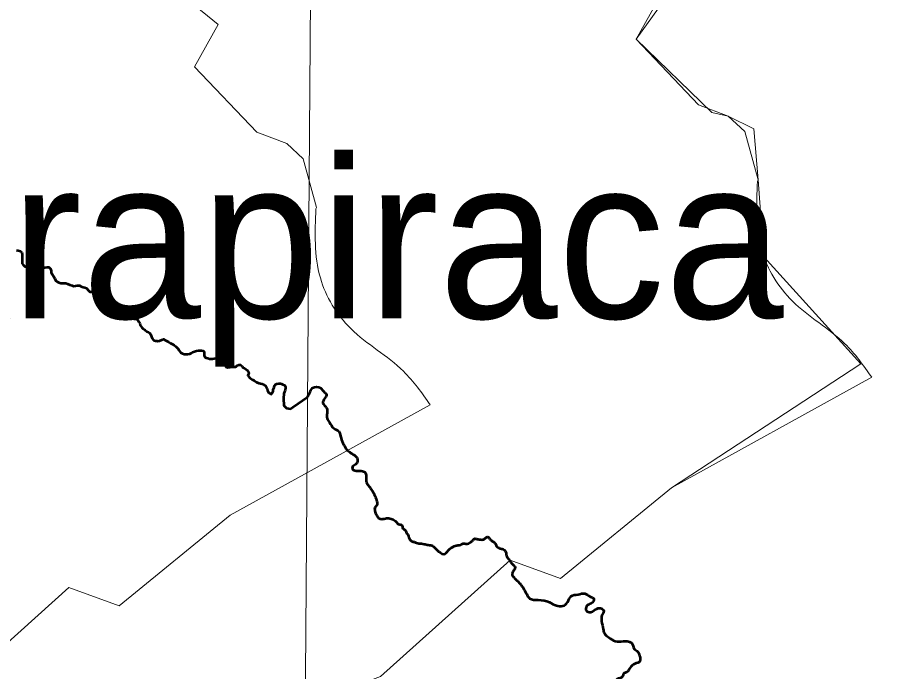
# Model space of a CAD drawing. Extents: x 553962 to 842807, y 8883888 to 9032388.
# Drawn here: x 817880 to 820575, y 9012598 to 9014642 of the extents above; entities that cross this region are included whole.
import ezdxf

# ---------------------------------------------------------------- set-up
doc = ezdxf.new("R2010")
doc.units = 0
doc.header["$LTSCALE"] = 200
doc.layers.add('1', color=7, linetype='Continuous', lineweight=13)

msp = doc.modelspace()

# ---------------------------------------------------------------- linework, layer by layer
at = {"layer": '1'}
for points in [[(818861.5, 9023904.2), (818806.9, 9016118.4), (818720.2, 9004391.9)], [(818861.5, 9023904.2), (818806.9, 9016118.4), (818720.2, 9004391.9)], [(818812.9, 9014044.1), (818815.1, 9014048.6), (818773.7, 9014199.9), (818722.1, 9014248.1), (818628.6, 9014283.2), (818433.8, 9014487.8), (818507.6, 9014619.4), (818418.8, 9014691.5)], [(820192.6, 9014130), (820194.7, 9014134.5), (820153.3, 9014285.8), (820101.7, 9014333.9), (820008.2, 9014369.1), (819813.4, 9014573.7), (819887.2, 9014705.3)], [(817786.3, 9011388.8), (817880.3, 9011351.5), (818362.1, 9011541.7), (818032.2, 9012234.2), (817999.4, 9012342.8), (817956.1, 9012477.8), (818513.6, 9012395.1), (819015.3, 9012582.7), (819420.1, 9012946.8), (819577.6, 9012889.6), (819924.3, 9013172.4), (820516.2, 9013559.8), (820212.9, 9013894), (820194.7, 9014134.5), (820181.4, 9014294.1), (820101.7, 9014333.9), (820050.2, 9014345), (819813.4, 9014573.7), (819883.1, 9014671.2)], [(817786.3, 9011388.8), (817880.3, 9011351.5), (818362.1, 9011541.7), (818032.2, 9012234.2), (817999.4, 9012342.8), (817956.1, 9012477.8), (818513.6, 9012395.1), (819015.3, 9012582.7), (819420.1, 9012946.8), (819577.6, 9012889.6), (819924.3, 9013172.4), (820549.9, 9013517.6)], [(817635.7, 9012496.8), (818040.5, 9012861), (818198, 9012803.7), (818544.7, 9013086.6), (819170.2, 9013431.8)]]:
    msp.add_lwpolyline(points, dxfattribs=at)
at = {"layer": '1', "lineweight": 53}
for points in [[(817877.7, 9013915.3), (817882.8, 9013914.2), (817889.9, 9013911.7), (817893.9, 9013908.1)], [(817877.7, 9013915.3), (817882.8, 9013914.2), (817889.9, 9013911.7), (817893.9, 9013908.1)], [(817893.9, 9013908.1), (817895.4, 9013901.4), (817895.3, 9013896.3), (817895.3, 9013888.7), (817895.2, 9013879.5), (817895.2, 9013872.9), (817898.7, 9013868.8), (817903.8, 9013864.2), (817908.9, 9013863.7), (817914.5, 9013863.6), (817920.1, 9013863.6), (817926.2, 9013864.1), (817929.2, 9013859.5), (817929.1, 9013854.3), (817930.1, 9013847.7), (817933.1, 9013843.6), (817936.2, 9013839), (817941.8, 9013840.5), (817946.8, 9013840.5), (817953, 9013844.5), (817956.1, 9013850.6), (817958.1, 9013855.2), (817961.2, 9013859.2), (817966.3, 9013860.7), (817972.9, 9013862.2), (817978, 9013862.2), (817984.1, 9013856.6), (817985.6, 9013849.9), (817986, 9013844.8), (817988.6, 9013839.7), (817993.6, 9013831.5), (817997.6, 9013825.9), (818000.6, 9013819.3), (818005.2, 9013816.2), (818010.2, 9013813.6), (818015.8, 9013812), (818020.9, 9013812)], [(817893.9, 9013908.1), (817895.4, 9013901.4), (817895.3, 9013896.3), (817895.3, 9013888.7), (817895.2, 9013879.5), (817895.2, 9013872.9), (817898.7, 9013868.8), (817903.8, 9013864.2), (817908.9, 9013863.7), (817914.5, 9013863.6), (817920.1, 9013863.6), (817926.2, 9013864.1), (817929.2, 9013859.5), (817929.1, 9013854.3), (817930.1, 9013847.7), (817933.1, 9013843.6), (817936.2, 9013839), (817941.8, 9013840.5), (817946.8, 9013840.5), (817953, 9013844.5), (817956.1, 9013850.6), (817958.1, 9013855.2), (817961.2, 9013859.2), (817966.3, 9013860.7), (817972.9, 9013862.2), (817978, 9013862.2), (817984.1, 9013856.6), (817985.6, 9013849.9), (817986, 9013844.8), (817988.6, 9013839.7), (817993.6, 9013831.5), (817997.6, 9013825.9), (818000.6, 9013819.3), (818005.2, 9013816.2), (818010.2, 9013813.6), (818015.8, 9013812), (818020.9, 9013812)], [(818020.9, 9013812), (818026, 9013812), (818031.1, 9013811.4), (818037.2, 9013809.3), (818043.8, 9013806.2), (818050.9, 9013804.2), (818055.9, 9013802.6), (818061.5, 9013803.1), (818067.1, 9013804.1), (818074.8, 9013804), (818079.3, 9013801.4), (818085.9, 9013799.3), (818091.5, 9013798.3), (818096.6, 9013795.7), (818102.1, 9013789.1), (818106.2, 9013785), (818111.3, 9013784.4), (818117.4, 9013784.4), (818122, 9013786.4), (818128.1, 9013789.9), (818134.2, 9013788.8), (818139.3, 9013788.3), (818143.3, 9013782.7), (818146.3, 9013776), (818150.3, 9013771.9), (818155.4, 9013770.4), (818160.5, 9013769.8), (818162.5, 9013765.2), (818168.6, 9013759.6), (818172.6, 9013753.5), (818175.6, 9013748.9), (818180.2, 9013745.8), (818187.3, 9013743.7), (818192.3, 9013737), (818194.8, 9013731.4), (818200.4, 9013727.8), (818208.5, 9013724.7), (818213.6, 9013721.6), (818219.6, 9013717.5), (818224.2, 9013714.4), (818229.8, 9013711.8), (818235.3, 9013708.7), (818240.4, 9013704.1), (818243.9, 9013700), (818249, 9013700), (818257.1, 9013695.9), (818260.2, 9013691.3), (818262.7, 9013686.7), (818264.1, 9013680.5), (818269.5, 9013673.2), (818272.7, 9013670), (818272.7, 9013668.9), (818279.3, 9013665.2), (818284.3, 9013661.1), (818289.5, 9013658.7), (818294.2, 9013655.6), (818297.3, 9013650.1), (818298.8, 9013644.6), (818301.2, 9013638.4), (818305.1, 9013633.7), (818312.1, 9013631.3), (818316, 9013632.1), (818318.3, 9013630.6), (818324.8, 9013631.2), (818331.5, 9013634.8)], [(818020.9, 9013812), (818026, 9013812), (818031.1, 9013811.4), (818037.2, 9013809.3), (818043.8, 9013806.2), (818050.9, 9013804.2), (818055.9, 9013802.6), (818061.5, 9013803.1), (818067.1, 9013804.1), (818074.8, 9013804), (818079.3, 9013801.4), (818085.9, 9013799.3), (818091.5, 9013798.3), (818096.6, 9013795.7), (818102.1, 9013789.1), (818106.2, 9013785), (818111.3, 9013784.4), (818117.4, 9013784.4), (818122, 9013786.4), (818128.1, 9013789.9), (818134.2, 9013788.8), (818139.3, 9013788.3), (818143.3, 9013782.7), (818146.3, 9013776), (818150.3, 9013771.9), (818155.4, 9013770.4), (818160.5, 9013769.8), (818162.5, 9013765.2), (818168.6, 9013759.6), (818172.6, 9013753.5), (818175.6, 9013748.9), (818180.2, 9013745.8), (818187.3, 9013743.7), (818192.3, 9013737), (818194.8, 9013731.4), (818200.4, 9013727.8), (818208.5, 9013724.7), (818213.6, 9013721.6), (818219.6, 9013717.5), (818224.2, 9013714.4), (818229.8, 9013711.8), (818235.3, 9013708.7), (818240.4, 9013704.1), (818243.9, 9013700), (818249, 9013700), (818257.1, 9013695.9), (818260.2, 9013691.3), (818262.7, 9013686.7), (818264.1, 9013680.5), (818269.5, 9013673.2), (818272.7, 9013670), (818272.7, 9013668.9), (818279.3, 9013665.2), (818284.3, 9013661.1), (818289.5, 9013658.7), (818294.2, 9013655.6), (818297.3, 9013650.1), (818298.8, 9013644.6), (818301.2, 9013638.4), (818305.1, 9013633.7), (818312.1, 9013631.3), (818316, 9013632.1), (818318.3, 9013630.6), (818324.8, 9013631.2), (818331.5, 9013634.8)], [(818331.5, 9013634.8), (818336.6, 9013636.3), (818341.6, 9013634.2), (818345.7, 9013631.1), (818352.3, 9013628), (818358.9, 9013624.4), (818365, 9013620.8), (818370, 9013617.7), (818375.6, 9013614.1), (818382.7, 9013606.9), (818386.2, 9013601.3), (818390.2, 9013595.2), (818395.8, 9013592.1), (818401.9, 9013590), (818407, 9013589.5), (818412.5, 9013589.9), (818418.7, 9013591.4), (818423.2, 9013593.4), (818427.8, 9013596.5), (818434, 9013598.5), (818440.1, 9013600.5), (818445.7, 9013600.9), (818455.3, 9013600.9), (818460.4, 9013600.8), (818464, 9013597.2), (818463.9, 9013590.6), (818463.9, 9013585.5), (818465.9, 9013580.4), (818470.5, 9013578.4), (818475.5, 9013577.8), (818480.1, 9013575.8), (818485.2, 9013575.7), (818490.3, 9013575.7), (818495.4, 9013576.2), (818506.6, 9013578.1), (818511.6, 9013578.1), (818517.2, 9013578.6)], [(818331.5, 9013634.8), (818336.6, 9013636.3), (818341.6, 9013634.2), (818345.7, 9013631.1), (818352.3, 9013628), (818358.9, 9013624.4), (818365, 9013620.8), (818370, 9013617.7), (818375.6, 9013614.1), (818382.7, 9013606.9), (818386.2, 9013601.3), (818390.2, 9013595.2), (818395.8, 9013592.1), (818401.9, 9013590), (818407, 9013589.5), (818412.5, 9013589.9), (818418.7, 9013591.4), (818423.2, 9013593.4), (818427.8, 9013596.5), (818434, 9013598.5), (818440.1, 9013600.5), (818445.7, 9013600.9), (818455.3, 9013600.9), (818460.4, 9013600.8), (818464, 9013597.2), (818463.9, 9013590.6), (818463.9, 9013585.5), (818465.9, 9013580.4), (818470.5, 9013578.4), (818475.5, 9013577.8), (818480.1, 9013575.8), (818485.2, 9013575.7), (818490.3, 9013575.7), (818495.4, 9013576.2), (818506.6, 9013578.1), (818511.6, 9013578.1), (818517.2, 9013578.6)], [(818517.2, 9013578.6), (818522.3, 9013576.5), (818524.3, 9013571.9), (818526.8, 9013563.2), (818529.8, 9013555.1), (818531.8, 9013550.5), (818537.9, 9013548.4), (818545, 9013549.4), (818551.1, 9013550.3), (818556.2, 9013550.3), (818563.3, 9013550.8), (818566.9, 9013554.3), (818572.5, 9013556.3), (818577.6, 9013556.3), (818582.2, 9013552.7), (818585.2, 9013548.6), (818589.8, 9013546), (818593.8, 9013542.9), (818597.8, 9013539.8), (818601.9, 9013534.2), (818603.4, 9013529.1), (818600.8, 9013523), (818604.3, 9013518.4), (818607.8, 9013514.8), (818613.4, 9013511.2), (818620, 9013507.6), (818627.6, 9013503), (818634.2, 9013498.9), (818640.3, 9013498.3), (818645.4, 9013496.8), (818650.4, 9013494.7), (818656.5, 9013489.6), (818660.5, 9013482.4), (818661.5, 9013476.3), (818665, 9013470.7), (818669.6, 9013467.1), (818674.6, 9013465), (818677.7, 9013469.6), (818679.3, 9013474.6), (818679.8, 9013479.7), (818682.2, 9013485.5), (818684, 9013490.8), (818686.6, 9013495), (818691.2, 9013497.1), (818697.4, 9013498), (818701.9, 9013498), (818705.5, 9013497.1), (818709.9, 9013495.3), (818714.4, 9013492.6), (818717.1, 9013490), (818718, 9013486.4), (818718.5, 9013484.6), (818716.9, 9013477.5), (818714.9, 9013472.4), (818712.8, 9013467.3), (818712.8, 9013462.2), (818712.2, 9013456.1), (818711.7, 9013451), (818713.1, 9013429.1), (818721.1, 9013421.4), (818733.2, 9013419.2), (818741.2, 9013424.6), (818787.6, 9013456.2)], [(818517.2, 9013578.6), (818522.3, 9013576.5), (818524.3, 9013571.9), (818526.8, 9013563.2), (818529.8, 9013555.1), (818531.8, 9013550.5), (818537.9, 9013548.4), (818545, 9013549.4), (818551.1, 9013550.3), (818556.2, 9013550.3), (818563.3, 9013550.8), (818566.9, 9013554.3), (818572.5, 9013556.3), (818577.6, 9013556.3), (818582.2, 9013552.7), (818585.2, 9013548.6), (818589.8, 9013546), (818593.8, 9013542.9), (818597.8, 9013539.8), (818601.9, 9013534.2), (818603.4, 9013529.1), (818600.8, 9013523), (818604.3, 9013518.4), (818607.8, 9013514.8), (818613.4, 9013511.2), (818620, 9013507.6), (818627.6, 9013503), (818634.2, 9013498.9), (818640.3, 9013498.3), (818645.4, 9013496.8), (818650.4, 9013494.7), (818656.5, 9013489.6), (818660.5, 9013482.4), (818661.5, 9013476.3), (818665, 9013470.7), (818669.6, 9013467.1), (818674.6, 9013465), (818677.7, 9013469.6), (818679.3, 9013474.6), (818679.8, 9013479.7), (818682.2, 9013485.5), (818684, 9013490.8), (818686.6, 9013495), (818691.2, 9013497.1), (818697.4, 9013498), (818701.9, 9013498), (818705.5, 9013497.1), (818709.9, 9013495.3), (818714.4, 9013492.6), (818717.1, 9013490), (818718, 9013486.4), (818718.5, 9013484.6), (818716.9, 9013477.5), (818714.9, 9013472.4), (818712.8, 9013467.3), (818712.8, 9013462.2), (818712.2, 9013456.1), (818711.7, 9013451), (818713.1, 9013429.1), (818721.1, 9013421.4), (818733.2, 9013419.2), (818741.2, 9013424.6), (818787.6, 9013456.2)]]:
    msp.add_lwpolyline(points, dxfattribs=at)
at = {"layer": '1', "lineweight": 25}
msp.add_spline([(834097.2, 9024059.8), (833987.3, 9023033.7), (831789.3, 9018856), (827539.7, 9013908.7), (823583.1, 9008961.4), (821092, 9005956.4), (819956.3, 9004124.1)], degree=3, dxfattribs=at)
msp.add_spline([(834097.2, 9024059.8), (833987.3, 9023033.7), (831789.3, 9018856), (827539.7, 9013908.7), (823583.1, 9008961.4), (821092, 9005956.4), (819956.3, 9004124.1)], degree=3, dxfattribs=at)
at = {"layer": '1'}
for points in [[(820549.9, 9013517.6), (820466.2, 9013622.4), (820301.8, 9013755.8), (820206.5, 9013914.2), (820192.6, 9014130)], [(819170.2, 9013431.8), (819086.6, 9013536.6), (818922.1, 9013669.9), (818826.9, 9013828.3), (818812.9, 9014044.1)]]:
    msp.add_spline(points, degree=3, dxfattribs=at)
at = {"layer": '1', "lineweight": 53}
for points in [[(818787.6, 9013456.2), (818794.1, 9013470), (818802.9, 9013484.5), (818827.6, 9013484.5), (818837.8, 9013472.9), (818846.5, 9013464.2), (818837.8, 9013448.2), (818834.8, 9013438), (818846.5, 9013422), (818847.9, 9013406), (818847.9, 9013388.6), (818855.2, 9013376.9), (818869.7, 9013358), (818884.3, 9013349.3), (818891.6, 9013327.5), (818900.1, 9013307), (818908.9, 9013292.3), (818921.1, 9013282.1), (818937.2, 9013270.9), (818943, 9013262.1), (818942.1, 9013252.8), (818933.8, 9013243.1), (818927.9, 9013238.7), (818927.9, 9013229.9), (818935.2, 9013226.5), (818950.8, 9013225.5), (818965, 9013222.1), (818968.4, 9013217.7), (818970.3, 9013206), (818971.3, 9013189.4), (818976.2, 9013181.1), (818986, 9013167.5), (818998.2, 9013146), (819003.5, 9013129.9), (819004, 9013119.6), (818997.7, 9013110.9), (818997.2, 9013100.6), (818999.6, 9013092.8), (819003.5, 9013085.5), (819009.9, 9013077.2), (819022.1, 9013075.2), (819037.7, 9013077.7), (819051.3, 9013074.3), (819063, 9013067.4), (819070.4, 9013059.2), (819079.6, 9013057.2), (819083, 9013053.3), (819083.5, 9013047.4), (819091.3, 9013041.2), (819096.2, 9013032), (819101.1, 9013024.6), (819104, 9013014.9), (819109.9, 9013007.6), (819120.1, 9013003.2), (819134.8, 9012998.3)], [(818787.6, 9013456.2), (818794.1, 9013470), (818802.9, 9013484.5), (818827.6, 9013484.5), (818837.8, 9013472.9), (818846.5, 9013464.2), (818837.8, 9013448.2), (818834.8, 9013438), (818846.5, 9013422), (818847.9, 9013406), (818847.9, 9013388.6), (818855.2, 9013376.9), (818869.7, 9013358), (818884.3, 9013349.3), (818891.6, 9013327.5), (818900.1, 9013307), (818908.9, 9013292.3), (818921.1, 9013282.1), (818937.2, 9013270.9), (818943, 9013262.1), (818942.1, 9013252.8), (818933.8, 9013243.1), (818927.9, 9013238.7), (818927.9, 9013229.9), (818935.2, 9013226.5), (818950.8, 9013225.5), (818965, 9013222.1), (818968.4, 9013217.7), (818970.3, 9013206), (818971.3, 9013189.4), (818976.2, 9013181.1), (818986, 9013167.5), (818998.2, 9013146), (819003.5, 9013129.9), (819004, 9013119.6), (818997.7, 9013110.9), (818997.2, 9013100.6), (818999.6, 9013092.8), (819003.5, 9013085.5), (819009.9, 9013077.2), (819022.1, 9013075.2), (819037.7, 9013077.7), (819051.3, 9013074.3), (819063, 9013067.4), (819070.4, 9013059.2), (819079.6, 9013057.2), (819083, 9013053.3), (819083.5, 9013047.4), (819091.3, 9013041.2), (819096.2, 9013032), (819101.1, 9013024.6), (819104, 9013014.9), (819109.9, 9013007.6), (819120.1, 9013003.2), (819134.8, 9012998.3)], [(819134.8, 9012998.3), (819151.8, 9012996.8), (819164, 9012993.9), (819172.3, 9012993.4), (819182.6, 9012986.6), (819194.3, 9012975.8), (819204, 9012968.5), (819212.3, 9012965.6), (819219.6, 9012969), (819228.9, 9012978.8), (819237.7, 9012986.1), (819245.5, 9012990), (819256.7, 9012992.9), (819265, 9012994.4), (819271.3, 9012997.8), (819281.1, 9012997.8), (819289.4, 9012998.8), (819296.2, 9013002.2), (819302.6, 9013007.6), (819308.4, 9013013.4), (819317.2, 9013012.4), (819328.9, 9013010.5), (819334.3, 9013010.5), (819343.1, 9013015.4), (819347, 9013018.8), (819351.8, 9013018.8), (819355.3, 9013014.4), (819361.6, 9013007.6), (819369.7, 9013002.2), (819375, 9012995.4), (819377.5, 9012989.5), (819382.3, 9012986.1), (819387.7, 9012983.2), (819397.9, 9012980.7), (819403.8, 9012976.8), (819407.2, 9012969), (819408.7, 9012960.2), (819413.6, 9012951.9), (819420.8, 9012941.8), (819428.2, 9012933.1), (819432.3, 9012928.2), (819435.3, 9012924.1), (819435.1, 9012921.5), (819430.4, 9012913.5), (819426.3, 9012904.3), (819426.7, 9012898.6), (819430.1, 9012894.3), (819436.1, 9012887.7), (819442.1, 9012882.1), (819447.2, 9012877.2), (819452.5, 9012870.9), (819458.3, 9012863.4), (819463, 9012856.2), (819467, 9012848.7), (819471.7, 9012840.6)], [(819134.8, 9012998.3), (819151.8, 9012996.8), (819164, 9012993.9), (819172.3, 9012993.4), (819182.6, 9012986.6), (819194.3, 9012975.8), (819204, 9012968.5), (819212.3, 9012965.6), (819219.6, 9012969), (819228.9, 9012978.8), (819237.7, 9012986.1), (819245.5, 9012990), (819256.7, 9012992.9), (819265, 9012994.4), (819271.3, 9012997.8), (819281.1, 9012997.8), (819289.4, 9012998.8), (819296.2, 9013002.2), (819302.6, 9013007.6), (819308.4, 9013013.4), (819317.2, 9013012.4), (819328.9, 9013010.5), (819334.3, 9013010.5), (819343.1, 9013015.4), (819347, 9013018.8), (819351.8, 9013018.8), (819355.3, 9013014.4), (819361.6, 9013007.6), (819369.7, 9013002.2), (819375, 9012995.4), (819377.5, 9012989.5), (819382.3, 9012986.1), (819387.7, 9012983.2), (819397.9, 9012980.7), (819403.8, 9012976.8), (819407.2, 9012969), (819408.7, 9012960.2), (819413.6, 9012951.9), (819420.8, 9012941.8), (819428.2, 9012933.1), (819432.3, 9012928.2), (819435.3, 9012924.1), (819435.1, 9012921.5), (819430.4, 9012913.5), (819426.3, 9012904.3), (819426.7, 9012898.6), (819430.1, 9012894.3), (819436.1, 9012887.7), (819442.1, 9012882.1), (819447.2, 9012877.2), (819452.5, 9012870.9), (819458.3, 9012863.4), (819463, 9012856.2), (819467, 9012848.7), (819471.7, 9012840.6)], [(819471.7, 9012840.6), (819480.7, 9012827.2), (819507.1, 9012822.5), (819542.9, 9012814.9), (819564.6, 9012804.6), (819584.3, 9012803.6), (819599.4, 9012814.9), (819610.7, 9012833.8), (819632.4, 9012839.5), (819653.2, 9012842.3), (819671.1, 9012831.9), (819681.4, 9012826.2), (819673, 9012811.2), (819661.6, 9012805.5), (819656.9, 9012791.4), (819667.3, 9012783.8), (819686.2, 9012792.3), (819704.1, 9012796.1), (819712.5, 9012787.6), (819706.9, 9012774.4), (819705.9, 9012755.6), (819710.7, 9012731.1), (819714.4, 9012717.9), (819727.6, 9012705.6), (819748.4, 9012693.3), (819773.8, 9012693.3), (819789.8, 9012692.4), (819800.2, 9012686.8), (819807.7, 9012669.8), (819818.1, 9012661.3), (819824.7, 9012648.1), (819825.6, 9012631.1), (819809.6, 9012622.7), (819794.5, 9012609.5), (819784.2, 9012596.3), (819774.8, 9012592.5), (819771, 9012583.1), (819754, 9012574.6), (819743.3, 9012554.2), (819741.7, 9012539.3), (819744.3, 9012522.8), (819749.7, 9012504.1), (819752.9, 9012496.1), (819750.2, 9012478.5), (819744.9, 9012471.1), (819744.3, 9012465.2), (819743.8, 9012454), (819739.5, 9012444.9), (819736.3, 9012434.3), (819737.9, 9012424.7), (819743.8, 9012416.7), (819747.5, 9012406.6), (819748.1, 9012386.3), (819749.7, 9012366.6), (819750.2, 9012340.4)], [(819471.7, 9012840.6), (819480.7, 9012827.2), (819507.1, 9012822.5), (819542.9, 9012814.9), (819564.6, 9012804.6), (819584.3, 9012803.6), (819599.4, 9012814.9), (819610.7, 9012833.8), (819632.4, 9012839.5), (819653.2, 9012842.3), (819671.1, 9012831.9), (819681.4, 9012826.2), (819673, 9012811.2), (819661.6, 9012805.5), (819656.9, 9012791.4), (819667.3, 9012783.8), (819686.2, 9012792.3), (819704.1, 9012796.1), (819712.5, 9012787.6), (819706.9, 9012774.4), (819705.9, 9012755.6), (819710.7, 9012731.1), (819714.4, 9012717.9), (819727.6, 9012705.6), (819748.4, 9012693.3), (819773.8, 9012693.3), (819789.8, 9012692.4), (819800.2, 9012686.8), (819807.7, 9012669.8), (819818.1, 9012661.3), (819824.7, 9012648.1), (819825.6, 9012631.1), (819809.6, 9012622.7), (819794.5, 9012609.5), (819784.2, 9012596.3), (819774.8, 9012592.5), (819771, 9012583.1), (819754, 9012574.6), (819743.3, 9012554.2), (819741.7, 9012539.3), (819744.3, 9012522.8), (819749.7, 9012504.1), (819752.9, 9012496.1), (819750.2, 9012478.5), (819744.9, 9012471.1), (819744.3, 9012465.2), (819743.8, 9012454), (819739.5, 9012444.9), (819736.3, 9012434.3), (819737.9, 9012424.7), (819743.8, 9012416.7), (819747.5, 9012406.6), (819748.1, 9012386.3), (819749.7, 9012366.6), (819750.2, 9012340.4)]]:
    msp.add_spline(points, degree=3, dxfattribs=at)

# ---------------------------------------------------------------- texts
at = {"layer": '1'}
msp.add_text('Arapiraca', height=500, dxfattribs=at).set_placement((817413.5, 9013702))

doc.saveas('drawing.dxf')
